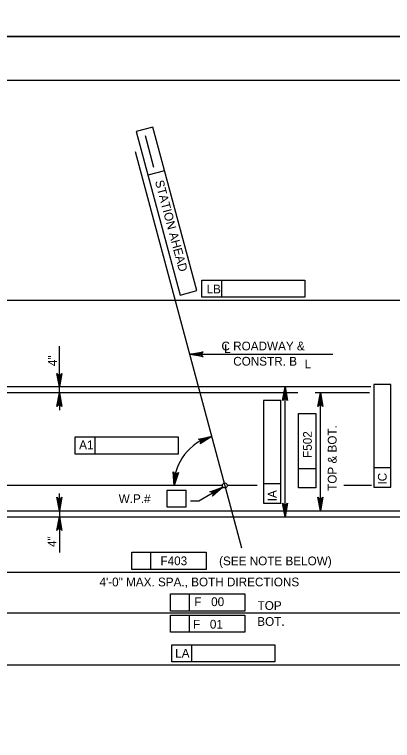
# Model space of a CAD drawing. Extents: x 638255 to 640306, y 296059 to 298435.
# Drawn here: x 638665.8 to 638795.2, y 296412.1 to 296661 of the extents above; entities that cross this region are included whole.
import ezdxf

# ---------------------------------------------------------------- set-up
doc = ezdxf.new("R2010")
doc.units = 0
for name, color, linetype in [('2', 7, 'Continuous'), ('Level 10', 7, 'Continuous'), ('Level 11', 7, 'Continuous'), ('Level 3', 7, 'Continuous'), ('Level 4', 7, 'Continuous'), ('Level 6', 7, 'Continuous'), ('PLT-BNDY', 7, 'Continuous')]:
    doc.layers.add(name, color=color, linetype=linetype)

msp = doc.modelspace()

# ---------------------------------------------------------------- linework, layer by layer
at = {"layer": '2'}
msp.add_line((638475.46, 296638.46), (639261.46, 296638.46), dxfattribs=at)
at = {"layer": 'Level 10'}
for p, q in [((638787.81, 296533.26), (638651.96, 296533.26)), ((638737, 296499.49), (638622.28, 296499.49)), ((638748.91, 296499.49), (638738.7, 296499.49)), ((638788.02, 296499.49), (638778.56, 296499.49)), ((638627.76, 296488.74), (638847.01, 296488.74))]:
    msp.add_line(p, q, dxfattribs=at)
at = {"layer": 'Level 11'}
msp.add_line((638743.61, 296477.99), (638707.19, 296613.9), dxfattribs=at)
at = {"layer": 'Level 3'}
for points in [[(638681.19, 296533.26), (638680.32, 296537.91), (638680.57, 296537.55), (638680.88, 296537.37), (638681.19, 296537.31), (638681.5, 296537.37), (638681.81, 296537.55), (638682.06, 296537.91), (638681.19, 296533.26), (638681.81, 296537.55), (638681.5, 296537.37), (638681.19, 296533.26), (638681.19, 296537.31), (638680.88, 296537.37), (638681.19, 296533.26), (638680.57, 296537.55)], [(638681.19, 296531.21), (638682.06, 296526.56), (638681.81, 296526.91), (638681.5, 296527.1), (638681.19, 296527.15), (638680.88, 296527.1), (638680.57, 296526.91), (638680.32, 296526.56), (638681.19, 296531.21), (638680.57, 296526.91), (638680.88, 296527.1), (638681.19, 296531.21), (638681.19, 296527.15), (638681.5, 296527.1), (638681.19, 296531.21), (638681.81, 296526.91)]]:
    msp.add_lwpolyline(points, dxfattribs=at)
at = {"layer": 'Level 4'}
for p, q in [((638713.19, 296622.33), (638707.49, 296620.81)), ((638728.2, 296566.31), (638713.19, 296622.33)), ((638707.49, 296620.81), (638722.5, 296564.78)), ((638713.55, 296608.47), (638710.62, 296619.39)), ((638711.59, 296605.98), (638717.28, 296607.51)), ((638729.98, 296569.89), (638765.22, 296569.89)), ((638729.98, 296564), (638729.98, 296569.89)), ((638736.82, 296564), (638736.82, 296569.89)), ((638765.22, 296569.89), (638765.22, 296564)), ((638722.5, 296564.78), (638728.2, 296566.31)), ((638651.96, 296562.98), (638825.87, 296562.98)), ((638765.22, 296564), (638729.98, 296564)), ((638681.19, 296533.26), (638681.19, 296547.28)), ((638725.8, 296544.46), (638735.45, 296544.46)), ((638735.45, 296544.46), (638774.77, 296544.46)), ((638681.19, 296536.2), (638681.19, 296539.15)), ((638681.19, 296531.21), (638681.19, 296533.26)), ((638758.44, 296488.74), (638758.44, 296533.26)), ((638788.83, 296534.09), (638788.83, 296498.85)), ((638794.72, 296534.09), (638788.83, 296534.09)), ((638794.72, 296498.85), (638794.72, 296534.09)), ((638681.19, 296531.21), (638681.19, 296525.32)), ((638770.56, 296490.79), (638770.56, 296531.21)), ((638751.12, 296528.62), (638751.12, 296493.38)), ((638757.02, 296528.62), (638751.12, 296528.62)), ((638757.02, 296493.38), (638757.02, 296528.62)), ((638763.04, 296498.65), (638763.04, 296524.14)), ((638763.04, 296524.14), (638768.94, 296524.14)), ((638768.94, 296524.14), (638768.94, 296498.65)), ((638686.57, 296516.16), (638721.81, 296516.16)), ((638686.57, 296510.27), (638686.57, 296516.16)), ((638693.4, 296510.27), (638693.4, 296516.16)), ((638721.81, 296516.16), (638721.81, 296510.27)), ((638721.81, 296510.27), (638686.57, 296510.27)), ((638768.94, 296505.23), (638763.04, 296505.23)), ((638788.83, 296505.68), (638794.72, 296505.68)), ((638751.12, 296500.22), (638757.02, 296500.22)), ((638718.03, 296497.92), (638724.61, 296497.92)), ((638718.03, 296492.03), (638718.03, 296497.92)), ((638724.61, 296492.03), (638724.61, 296497.92)), ((638737.19, 296498.96), (638728.98, 296494.1)), ((638768.94, 296498.65), (638763.04, 296498.65)), ((638788.83, 296498.85), (638794.72, 296498.85)), ((638681.19, 296490.79), (638681.19, 296496.68)), ((638728.98, 296494.1), (638726.03, 296494.1)), ((638751.12, 296493.38), (638757.02, 296493.38)), ((638681.19, 296490.79), (638681.19, 296488.74)), ((638681.86, 296490.79), (638685.61, 296490.79)), ((638724.61, 296492.03), (638718.03, 296492.03)), ((638681.19, 296488.74), (638681.19, 296476.56)), ((638681.86, 296488.74), (638685.61, 296488.74)), ((638681.19, 296485.8), (638681.19, 296482.85)), ((638705.93, 296476.62), (638731.42, 296476.62)), ((638705.93, 296470.73), (638705.93, 296476.62)), ((638712.51, 296470.73), (638712.51, 296476.62)), ((638731.42, 296476.62), (638731.42, 296470.73)), ((638731.42, 296470.73), (638705.93, 296470.73)), ((638629.8, 296469.71), (638844.96, 296469.71)), ((638719.2, 296462.32), (638744.69, 296462.32)), ((638719.2, 296456.42), (638719.2, 296462.32)), ((638725.78, 296456.42), (638725.78, 296462.32)), ((638744.69, 296462.32), (638744.69, 296456.42)), ((638629.8, 296455.86), (638844.96, 296455.86)), ((638744.69, 296456.42), (638719.2, 296456.42)), ((638719.2, 296455.05), (638744.69, 296455.05)), ((638719.2, 296449.15), (638719.2, 296455.05)), ((638725.78, 296449.15), (638725.78, 296455.05)), ((638744.69, 296455.05), (638744.69, 296449.15)), ((638744.69, 296449.15), (638719.2, 296449.15)), ((638719.67, 296438.98), (638719.67, 296444.88)), ((638719.67, 296444.88), (638754.9, 296444.88)), ((638726.5, 296438.98), (638726.5, 296444.88)), ((638754.9, 296444.88), (638754.9, 296438.98)), ((638627.76, 296437.96), (638847.01, 296437.96)), ((638754.9, 296438.98), (638719.67, 296438.98))]:
    msp.add_line(p, q, dxfattribs=at)
for points in [[(638725.8, 296544.46), (638730.45, 296545.33), (638730.1, 296545.08), (638729.91, 296544.77), (638729.86, 296544.46), (638729.91, 296544.15), (638730.1, 296543.83), (638730.45, 296543.59), (638725.8, 296544.46), (638730.1, 296543.83), (638729.91, 296544.15), (638725.8, 296544.46), (638729.86, 296544.46), (638729.91, 296544.77), (638725.8, 296544.46), (638730.1, 296545.08)], [(638758.44, 296533.26), (638759.31, 296528.61), (638759.06, 296528.96), (638758.75, 296529.15), (638758.44, 296529.2), (638758.13, 296529.15), (638757.82, 296528.96), (638757.57, 296528.61), (638758.44, 296533.26), (638757.82, 296528.96), (638758.13, 296529.15), (638758.44, 296533.26), (638758.44, 296529.2), (638758.75, 296529.15), (638758.44, 296533.26), (638759.06, 296528.96)], [(638770.56, 296531.21), (638771.43, 296526.56), (638771.18, 296526.91), (638770.87, 296527.1), (638770.56, 296527.15), (638770.25, 296527.1), (638769.93, 296526.91), (638769.69, 296526.56), (638770.56, 296531.21), (638769.93, 296526.91), (638770.25, 296527.1), (638770.56, 296531.21), (638770.56, 296527.15), (638770.87, 296527.1), (638770.56, 296531.21), (638771.18, 296526.91)], [(638733.34, 296516.32), (638729.37, 296513.75), (638729.61, 296514.12), (638729.66, 296514.47), (638729.59, 296514.78), (638729.42, 296515.05), (638729.13, 296515.27), (638728.71, 296515.37), (638733.34, 296516.32), (638729.13, 296515.27), (638729.42, 296515.05), (638733.34, 296516.32), (638729.59, 296514.78), (638729.66, 296514.47), (638733.34, 296516.32), (638729.61, 296514.12)], [(638720.42, 296499.49), (638720.18, 296504.21), (638720.38, 296503.83), (638720.67, 296503.6), (638720.97, 296503.51), (638721.28, 296503.52), (638721.62, 296503.66), (638721.91, 296503.98), (638720.42, 296499.49), (638721.62, 296503.66), (638721.28, 296503.52), (638720.42, 296499.49), (638720.97, 296503.51), (638720.67, 296503.6), (638720.42, 296499.49), (638720.38, 296503.83)], [(638737.19, 296498.96), (638733.63, 296495.84), (638733.81, 296496.24), (638733.81, 296496.6), (638733.7, 296496.89), (638733.49, 296497.14), (638733.17, 296497.31), (638732.74, 296497.34), (638737.19, 296498.96), (638733.17, 296497.31), (638733.49, 296497.14), (638737.19, 296498.96), (638733.7, 296496.89), (638733.81, 296496.6), (638737.19, 296498.96), (638733.81, 296496.24)], [(638681.19, 296490.79), (638680.32, 296495.44), (638680.57, 296495.08), (638680.88, 296494.9), (638681.19, 296494.84), (638681.5, 296494.9), (638681.81, 296495.08), (638682.06, 296495.44), (638681.19, 296490.79), (638681.81, 296495.08), (638681.5, 296494.9), (638681.19, 296490.79), (638681.19, 296494.84), (638680.88, 296494.9), (638681.19, 296490.79), (638680.57, 296495.08)], [(638770.56, 296490.79), (638769.69, 296495.44), (638769.93, 296495.08), (638770.25, 296494.9), (638770.56, 296494.84), (638770.87, 296494.9), (638771.18, 296495.08), (638771.43, 296495.44), (638770.56, 296490.79), (638771.18, 296495.08), (638770.87, 296494.9), (638770.56, 296490.79), (638770.56, 296494.84), (638770.25, 296494.9), (638770.56, 296490.79), (638769.93, 296495.08)], [(638758.44, 296488.74), (638757.57, 296493.39), (638757.82, 296493.04), (638758.13, 296492.85), (638758.44, 296492.8), (638758.75, 296492.85), (638759.06, 296493.04), (638759.31, 296493.39), (638758.44, 296488.74), (638759.06, 296493.04), (638758.75, 296492.85), (638758.44, 296488.74), (638758.44, 296492.8), (638758.13, 296492.85), (638758.44, 296488.74), (638757.82, 296493.04)], [(638681.19, 296488.74), (638682.06, 296484.09), (638681.81, 296484.45), (638681.5, 296484.63), (638681.19, 296484.69), (638680.88, 296484.63), (638680.57, 296484.45), (638680.32, 296484.09), (638681.19, 296488.74), (638680.57, 296484.45), (638680.88, 296484.63), (638681.19, 296488.74), (638681.19, 296484.69), (638681.5, 296484.63), (638681.19, 296488.74), (638681.81, 296484.45)]]:
    msp.add_lwpolyline(points, dxfattribs=at)
for points in [[(638728.87, 296544.95), (638728.87, 296543.97), (638725.93, 296544.46)], [(638680.7, 296536.2), (638681.68, 296536.2), (638681.19, 296533.26)], [(638758.93, 296530.31), (638757.95, 296530.31), (638758.44, 296533.26)], [(638680.7, 296528.26), (638681.68, 296528.26), (638681.19, 296531.21)], [(638771.05, 296528.26), (638770.06, 296528.26), (638770.56, 296531.21)], [(638680.7, 296493.74), (638681.68, 296493.74), (638681.19, 296490.79)], [(638771.05, 296493.74), (638770.06, 296493.74), (638770.56, 296490.79)], [(638758.93, 296491.69), (638757.95, 296491.69), (638758.44, 296488.74)], [(638680.7, 296485.8), (638681.68, 296485.8), (638681.19, 296488.74)]]:
    msp.add_lwpolyline(points, close=True, dxfattribs=at)
msp.add_circle((638737.85, 296499.49), 0.849, dxfattribs=at)
msp.add_arc((638737.85, 296499.49), 17.43, 104.9998, 179.9968, dxfattribs=at)
at = {"layer": 'Level 6'}
for p, q in [((638762.84, 296531.21), (638628.78, 296531.21)), ((638787.39, 296531.21), (638768.72, 296531.21)), ((638628.78, 296490.79), (638845.99, 296490.79))]:
    msp.add_line(p, q, dxfattribs=at)
at = {"layer": 'PLT-BNDY'}
for points in [[(638435.46, 297247.46), (639276.46, 297247.46), (639276.46, 296653.46), (638435.46, 296653.46)], [(638435.46, 296653.46), (639276.46, 296653.46), (639276.46, 296059.46), (638435.46, 296059.46)]]:
    msp.add_lwpolyline(points, close=True, dxfattribs=at)

# ---------------------------------------------------------------- texts
at = {"layer": 'Level 4'}
for s, height, rotation, p in [('STATION AHEAD', 3.0001, 285, (638713.88, 296603.74)), ('4"', 3, 90, (638680.31, 296540.39)), ('TOP & BOT.', 3, 90, (638776.1, 296497.65)), ('F502', 3, 90, (638767.62, 296508.94)), ('IC', 3, 90, (638793.26, 296499.8)), ('IA', 3, 90, (638755.55, 296494.07)), ('4"', 3, 90, (638680.15, 296478.4))]:
    msp.add_text(s, height=height, rotation=rotation, dxfattribs=at).set_placement(p)
for s, height, p in [('LB', 3, (638731.57, 296565.36)), ('C ROADWAY &', 3.0001, (638736.67, 296545.8)), ('L', 3, (638737.6, 296544.92)), ('CONSTR. B', 3, (638740.7, 296540.57)), ('L', 3, (638765.16, 296539.62)), ('A1', 3, (638687.94, 296511.92)), ('W.P.#', 3, (638701.48, 296493.45)), ('F403', 3, (638715.78, 296472.15)), ('(SEE NOTE BELOW)', 3.0001, (638735.86, 296472.12)), ('4\'-0" MAX. SPA., BOTH DIRECTIONS', 3.0001, (638694.9, 296464.9)), ('F   00', 3, (638727.35, 296458.13)), ('TOP', 3, (638749.05, 296456.82)), ('F   01', 3, (638726.91, 296450.41)), ('BOT.', 3, (638748.94, 296451.36)), ('LA', 3, (638720.83, 296440.47))]:
    msp.add_text(s, height=height, dxfattribs=at).set_placement(p)

doc.saveas('drawing.dxf')
